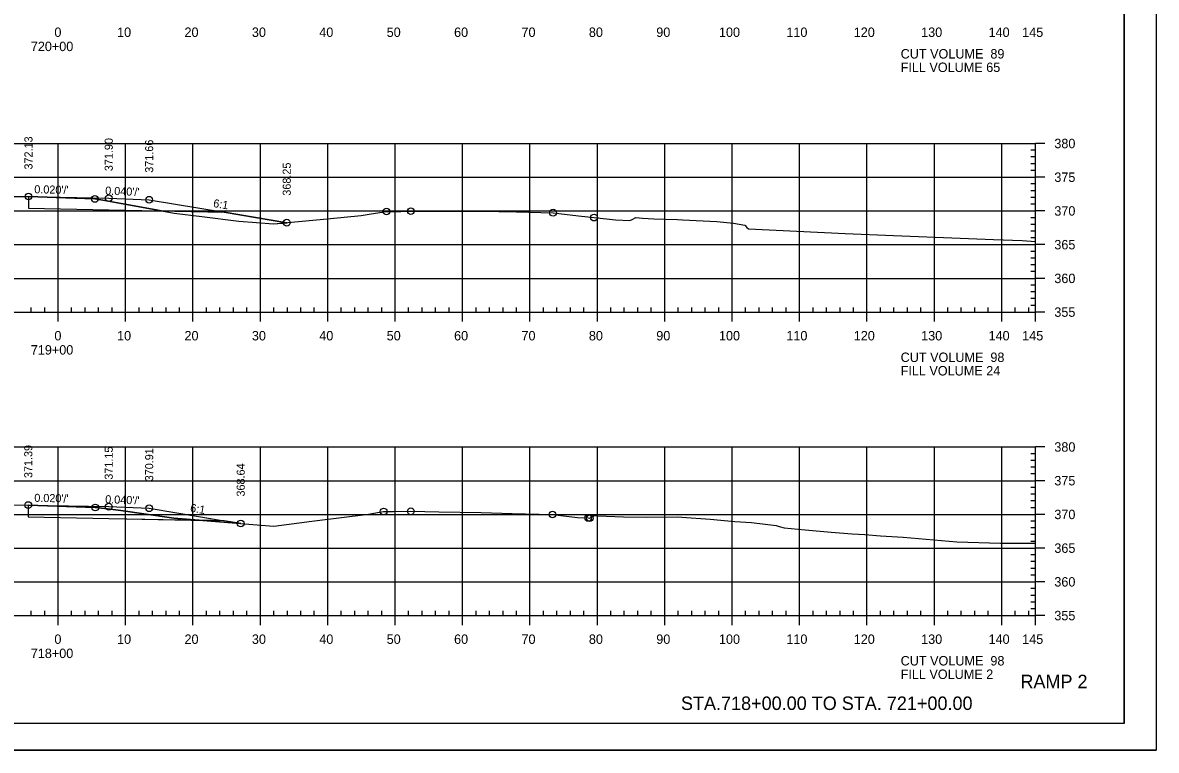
# Model space of a CAD drawing. Extents: x 1359801 to 1362404, y 372415 to 374228.
# Drawn here: x 1360582.3 to 1360750.5, y 373801.3 to 373909.2 of the extents above; entities that cross this region are included whole.
import ezdxf

# ---------------------------------------------------------------- set-up
doc = ezdxf.new("R2010")
doc.units = 0
for name, color, linetype in [('S_DRG_PT_SYM', 7, 'Continuous'), ('S_ELECTRIC_UTILITIES_ANNOT', 7, 'Continuous'), ('S_IRON_PIN', 7, 'Continuous'), ('S_MAILBOX', 7, 'Continuous'), ('S_PRIMARY_CTL', 7, 'Continuous'), ('S_SANITARY_SEWER', 7, 'Continuous'), ('S_SHOULDER', 7, 'Continuous'), ('S_SIGN', 7, 'Continuous'), ('S_UNDERGROUND_CABLE', 7, 'Continuous'), ('S_UTL_PT_SYM', 7, 'Continuous'), ('S_WATER_UTILITIES', 7, 'Continuous')]:
    doc.layers.add(name, color=color, linetype=linetype)

msp = doc.modelspace()

# ---------------------------------------------------------------- linework, layer by layer
at = {"layer": 'S_DRG_PT_SYM'}
for points in [[(1360562.75, 373883.43), (1360583.12, 373883.41), (1360590, 373883.16), (1360592.97, 373883.05), (1360594.16, 373882.86), (1360596.89, 373882.39), (1360602.09, 373881.44), (1360604.73, 373880.96), (1360608.85, 373880.44), (1360614.31, 373879.76), (1360616.95, 373879.58), (1360619.48, 373879.34), (1360627.45, 373880.1), (1360632.49, 373880.57), (1360633.97, 373880.82), (1360636.23, 373881.19), (1360638.35, 373881.21), (1360639.85, 373881.23), (1360644.17, 373881.23), (1360650.26, 373881.22), (1360655.52, 373881.13), (1360660.95, 373881.01), (1360664.75, 373880.52), (1360667.03, 373880.28), (1360670.21, 373879.93), (1360670.22, 373879.93), (1360670.23, 373879.93), (1360672.36, 373879.83), (1360672.69, 373880), (1360673.24, 373880.28), (1360674.22, 373880.19), (1360675.89, 373880.09), (1360679.44, 373879.98), (1360680.18, 373879.95), (1360685.24, 373879.71), (1360687.72, 373879.44), (1360689.4, 373879.18), (1360689.72, 373878.81), (1360689.97, 373878.64), (1360704.28, 373877.93), (1360711.45, 373877.62), (1360726.29, 373877.04), (1360730.55, 373876.87), (1360732.53, 373876.75)], [(1360571.39, 373837.76), (1360583.09, 373837.66), (1360585.96, 373837.56), (1360593.04, 373837.3), (1360594.45, 373837.14), (1360596.82, 373836.85), (1360604.36, 373835.75), (1360604.71, 373835.7), (1360605.3, 373835.65), (1360619.55, 373834.53), (1360625.17, 373835.26), (1360633.59, 373836.32), (1360634.91, 373836.57), (1360635.82, 373836.71), (1360637.3, 373836.72), (1360639.86, 373836.73), (1360644.01, 373836.65), (1360650.29, 373836.53), (1360654.89, 373836.41), (1360660.88, 373836.25), (1360664.56, 373835.82), (1360666.17, 373835.75), (1360666.41, 373835.72), (1360666.47, 373835.76), (1360667.05, 373836.1), (1360667.58, 373836.07), (1360671.41, 373835.92), (1360674.87, 373835.88), (1360679.4, 373835.89), (1360680.05, 373835.85), (1360684.29, 373835.58), (1360687.95, 373835.21), (1360690.4, 373835.05), (1360694.05, 373834.63), (1360694.52, 373834.48), (1360695.24, 373834.27), (1360698.34, 373833.98), (1360702.24, 373833.64), (1360705.35, 373833.38), (1360707.23, 373833.3), (1360709.53, 373833.09), (1360712.9, 373832.89), (1360720.86, 373832.18), (1360727.35, 373832), (1360732.53, 373832.02)]]:
    msp.add_lwpolyline(points, dxfattribs=at)
at = {"layer": 'S_ELECTRIC_UTILITIES_ANNOT'}
for p, q in [((1360603.09, 373881.26), (1360602.09, 373881.44)), ((1360612.14, 373881.08), (1360603.09, 373881.26)), ((1360603.09, 373881.26), (1360604.73, 373880.96)), ((1360621.44, 373879.53), (1360612.14, 373881.08)), ((1360608.47, 373835.4), (1360605.3, 373835.65)), ((1360612.14, 373835.33), (1360608.47, 373835.4)), ((1360608.47, 373835.4), (1360614.61, 373834.92)), ((1360614.61, 373834.92), (1360612.14, 373835.33))]:
    msp.add_line(p, q, dxfattribs=at)
for points in [[(1360602.09, 373881.44), (1360596.89, 373882.39), (1360594.16, 373882.86), (1360592.97, 373883.05), (1360590, 373883.16), (1360583.12, 373883.41)], [(1360583.12, 373883.41), (1360583.12, 373881.66), (1360595.03, 373881.42), (1360603.09, 373881.26)], [(1360604.73, 373880.96), (1360608.85, 373880.44), (1360614.31, 373879.76), (1360616.95, 373879.58), (1360619.48, 373879.34), (1360621.44, 373879.53)], [(1360605.3, 373835.65), (1360604.71, 373835.7), (1360604.36, 373835.75), (1360596.82, 373836.85), (1360594.45, 373837.14), (1360593.04, 373837.3), (1360585.96, 373837.56), (1360583.09, 373837.66)], [(1360583.09, 373837.66), (1360583.09, 373835.91), (1360595.03, 373835.67), (1360608.47, 373835.4)]]:
    msp.add_lwpolyline(points, dxfattribs=at)
at = {"layer": 'S_MAILBOX'}
for p, q in [((1360442.53, 373891.27), (1360732.53, 373891.27)), ((1360587.53, 373866.27), (1360587.53, 373891.27)), ((1360597.53, 373866.27), (1360597.53, 373891.27)), ((1360607.53, 373866.27), (1360607.53, 373891.27)), ((1360617.53, 373866.27), (1360617.53, 373891.27)), ((1360627.53, 373866.27), (1360627.53, 373891.27)), ((1360637.53, 373866.27), (1360637.53, 373891.27)), ((1360647.53, 373866.27), (1360647.53, 373891.27)), ((1360657.53, 373866.27), (1360657.53, 373891.27)), ((1360667.53, 373866.27), (1360667.53, 373891.27)), ((1360677.53, 373866.27), (1360677.53, 373891.27)), ((1360687.53, 373866.27), (1360687.53, 373891.27)), ((1360697.53, 373866.27), (1360697.53, 373891.27)), ((1360707.53, 373866.27), (1360707.53, 373891.27)), ((1360717.53, 373866.27), (1360717.53, 373891.27)), ((1360727.53, 373866.27), (1360727.53, 373891.27)), ((1360732.53, 373866.27), (1360732.53, 373891.27)), ((1360442.53, 373886.27), (1360732.53, 373886.27)), ((1360442.53, 373881.27), (1360732.53, 373881.27)), ((1360442.53, 373876.27), (1360732.53, 373876.27)), ((1360442.53, 373871.27), (1360732.53, 373871.27)), ((1360442.53, 373866.27), (1360732.53, 373866.27)), ((1360442.53, 373846.27), (1360732.53, 373846.27)), ((1360587.53, 373821.27), (1360587.53, 373846.27)), ((1360597.53, 373821.27), (1360597.53, 373846.27)), ((1360607.53, 373821.27), (1360607.53, 373846.27)), ((1360617.53, 373821.27), (1360617.53, 373846.27)), ((1360627.53, 373821.27), (1360627.53, 373846.27)), ((1360637.53, 373821.27), (1360637.53, 373846.27)), ((1360647.53, 373821.27), (1360647.53, 373846.27)), ((1360657.53, 373821.27), (1360657.53, 373846.27)), ((1360667.53, 373821.27), (1360667.53, 373846.27)), ((1360677.53, 373821.27), (1360677.53, 373846.27)), ((1360687.53, 373821.27), (1360687.53, 373846.27)), ((1360697.53, 373821.27), (1360697.53, 373846.27)), ((1360707.53, 373821.27), (1360707.53, 373846.27)), ((1360717.53, 373821.27), (1360717.53, 373846.27)), ((1360727.53, 373821.27), (1360727.53, 373846.27)), ((1360732.53, 373821.27), (1360732.53, 373846.27)), ((1360442.53, 373841.27), (1360732.53, 373841.27)), ((1360442.53, 373836.27), (1360732.53, 373836.27)), ((1360442.53, 373831.27), (1360732.53, 373831.27)), ((1360442.53, 373826.27), (1360732.53, 373826.27)), ((1360442.53, 373821.27), (1360732.53, 373821.27))]:
    msp.add_line(p, q, dxfattribs=at)
at = {"layer": 'S_SANITARY_SEWER'}
for points in [[(1360583.12, 373883.41), (1360595.03, 373883.17), (1360601.03, 373882.93), (1360612.14, 373881.08), (1360621.44, 373879.53)], [(1360583.09, 373837.66), (1360595.03, 373837.42), (1360601.03, 373837.18), (1360612.14, 373835.33), (1360614.61, 373834.92)]]:
    msp.add_lwpolyline(points, dxfattribs=at)
at = {"layer": 'S_SHOULDER'}
msp.add_line((1360417.13, 373801.3), (1360750.46, 373801.3), dxfattribs=at)
for points in [[(1360417.12, 374014.63), (1360750.46, 374014.63), (1360750.46, 373801.29), (1360417.12, 373801.29)], [(1360663.45, 374010.73), (1360663.45, 374000.85), (1360699.18, 374000.85), (1360699.18, 373997.93), (1360722.38, 373997.93), (1360722.38, 373973.6), (1360745.71, 373973.6), (1360745.71, 373805.27), (1360429.53, 373805.27), (1360429.53, 374010.73)]]:
    msp.add_lwpolyline(points, close=True, dxfattribs=at)
for centre in [(1360583.12, 373883.41), (1360592.97, 373883.05), (1360595.03, 373883.17), (1360601.03, 373882.93), (1360636.23, 373881.19), (1360639.85, 373881.23), (1360621.44, 373879.53), (1360660.95, 373881.01), (1360667.03, 373880.28), (1360583.09, 373837.66), (1360595.03, 373837.42), (1360593.04, 373837.3), (1360601.03, 373837.18), (1360635.82, 373836.71), (1360639.86, 373836.73), (1360660.88, 373836.25), (1360666.17, 373835.75), (1360614.61, 373834.92), (1360666.41, 373835.72)]:
    msp.add_circle(centre, 0.5, dxfattribs=at)
at = {"layer": 'S_UNDERGROUND_CABLE'}
for points in [[(1360583.12, 373883.41), (1360583.12, 373881.66), (1360583.12, 373881.66), (1360595.03, 373881.42), (1360612.14, 373881.08)], [(1360583.09, 373837.66), (1360583.09, 373835.91), (1360583.09, 373835.91), (1360595.03, 373835.67), (1360612.14, 373835.33)]]:
    msp.add_lwpolyline(points, dxfattribs=at)
at = {"layer": 'S_UTL_PT_SYM'}
for q in [(1360745.71, 374010.73), (1360429.53, 373805.27)]:
    msp.add_line((1360745.71, 373805.27), q, dxfattribs=at)
at = {"layer": 'S_WATER_UTILITIES'}
for p, q in [((1360732.53, 373890.27), (1360731.83, 373890.27)), ((1360732.53, 373866.27), (1360732.53, 373891.27)), ((1360733.93, 373891.27), (1360732.53, 373891.27)), ((1360732.53, 373889.27), (1360731.83, 373889.27)), ((1360732.53, 373888.27), (1360731.83, 373888.27)), ((1360732.53, 373887.27), (1360731.83, 373887.27)), ((1360732.53, 373885.27), (1360731.83, 373885.27)), ((1360733.93, 373886.27), (1360732.53, 373886.27)), ((1360732.53, 373884.27), (1360731.83, 373884.27)), ((1360732.53, 373883.27), (1360731.83, 373883.27)), ((1360732.53, 373882.27), (1360731.83, 373882.27)), ((1360732.53, 373880.27), (1360731.83, 373880.27)), ((1360733.93, 373881.27), (1360732.53, 373881.27)), ((1360732.53, 373879.27), (1360731.83, 373879.27)), ((1360732.53, 373878.27), (1360731.83, 373878.27)), ((1360732.53, 373877.27), (1360731.83, 373877.27)), ((1360732.53, 373875.27), (1360731.83, 373875.27)), ((1360733.93, 373876.27), (1360732.53, 373876.27)), ((1360732.53, 373874.27), (1360731.83, 373874.27)), ((1360732.53, 373873.27), (1360731.83, 373873.27)), ((1360732.53, 373872.27), (1360731.83, 373872.27)), ((1360732.53, 373870.27), (1360731.83, 373870.27)), ((1360733.93, 373871.27), (1360732.53, 373871.27)), ((1360732.53, 373869.27), (1360731.83, 373869.27)), ((1360732.53, 373868.27), (1360731.83, 373868.27)), ((1360583.53, 373866.27), (1360583.53, 373866.97)), ((1360585.53, 373866.27), (1360585.53, 373866.97)), ((1360589.53, 373866.27), (1360589.53, 373866.97)), ((1360591.53, 373866.27), (1360591.53, 373866.97)), ((1360593.53, 373866.27), (1360593.53, 373866.97)), ((1360595.53, 373866.27), (1360595.53, 373866.97)), ((1360599.53, 373866.27), (1360599.53, 373866.97)), ((1360601.53, 373866.27), (1360601.53, 373866.97)), ((1360603.53, 373866.27), (1360603.53, 373866.97)), ((1360605.53, 373866.27), (1360605.53, 373866.97)), ((1360609.53, 373866.27), (1360609.53, 373866.97)), ((1360611.53, 373866.27), (1360611.53, 373866.97)), ((1360613.53, 373866.27), (1360613.53, 373866.97)), ((1360615.53, 373866.27), (1360615.53, 373866.97)), ((1360619.53, 373866.27), (1360619.53, 373866.97)), ((1360621.53, 373866.27), (1360621.53, 373866.97)), ((1360623.53, 373866.27), (1360623.53, 373866.97)), ((1360625.53, 373866.27), (1360625.53, 373866.97)), ((1360629.53, 373866.27), (1360629.53, 373866.97)), ((1360631.53, 373866.27), (1360631.53, 373866.97)), ((1360633.53, 373866.27), (1360633.53, 373866.97)), ((1360635.53, 373866.27), (1360635.53, 373866.97)), ((1360639.53, 373866.27), (1360639.53, 373866.97)), ((1360641.53, 373866.27), (1360641.53, 373866.97)), ((1360643.53, 373866.27), (1360643.53, 373866.97)), ((1360645.53, 373866.27), (1360645.53, 373866.97)), ((1360649.53, 373866.27), (1360649.53, 373866.97)), ((1360651.53, 373866.27), (1360651.53, 373866.97)), ((1360653.53, 373866.27), (1360653.53, 373866.97)), ((1360655.53, 373866.27), (1360655.53, 373866.97)), ((1360659.53, 373866.27), (1360659.53, 373866.97)), ((1360661.53, 373866.27), (1360661.53, 373866.97)), ((1360663.53, 373866.27), (1360663.53, 373866.97)), ((1360665.53, 373866.27), (1360665.53, 373866.97)), ((1360669.53, 373866.27), (1360669.53, 373866.97)), ((1360671.53, 373866.27), (1360671.53, 373866.97)), ((1360673.53, 373866.27), (1360673.53, 373866.97)), ((1360675.53, 373866.27), (1360675.53, 373866.97)), ((1360679.53, 373866.27), (1360679.53, 373866.97)), ((1360681.53, 373866.27), (1360681.53, 373866.97)), ((1360683.53, 373866.27), (1360683.53, 373866.97)), ((1360685.53, 373866.27), (1360685.53, 373866.97)), ((1360689.53, 373866.27), (1360689.53, 373866.97)), ((1360691.53, 373866.27), (1360691.53, 373866.97)), ((1360693.53, 373866.27), (1360693.53, 373866.97)), ((1360695.53, 373866.27), (1360695.53, 373866.97)), ((1360699.53, 373866.27), (1360699.53, 373866.97)), ((1360701.53, 373866.27), (1360701.53, 373866.97)), ((1360703.53, 373866.27), (1360703.53, 373866.97)), ((1360705.53, 373866.27), (1360705.53, 373866.97)), ((1360709.53, 373866.27), (1360709.53, 373866.97)), ((1360711.53, 373866.27), (1360711.53, 373866.97)), ((1360713.53, 373866.27), (1360713.53, 373866.97)), ((1360715.53, 373866.27), (1360715.53, 373866.97)), ((1360719.53, 373866.27), (1360719.53, 373866.97)), ((1360721.53, 373866.27), (1360721.53, 373866.97)), ((1360723.53, 373866.27), (1360723.53, 373866.97)), ((1360725.53, 373866.27), (1360725.53, 373866.97)), ((1360729.53, 373866.27), (1360729.53, 373866.97)), ((1360731.53, 373866.27), (1360731.53, 373866.97)), ((1360732.53, 373867.27), (1360731.83, 373867.27)), ((1360442.53, 373866.27), (1360732.53, 373866.27)), ((1360587.53, 373864.87), (1360587.53, 373866.27)), ((1360597.53, 373864.87), (1360597.53, 373866.27)), ((1360607.53, 373864.87), (1360607.53, 373866.27)), ((1360617.53, 373864.87), (1360617.53, 373866.27)), ((1360627.53, 373864.87), (1360627.53, 373866.27)), ((1360637.53, 373864.87), (1360637.53, 373866.27)), ((1360647.53, 373864.87), (1360647.53, 373866.27)), ((1360657.53, 373864.87), (1360657.53, 373866.27)), ((1360667.53, 373864.87), (1360667.53, 373866.27)), ((1360677.53, 373864.87), (1360677.53, 373866.27)), ((1360687.53, 373864.87), (1360687.53, 373866.27)), ((1360697.53, 373864.87), (1360697.53, 373866.27)), ((1360707.53, 373864.87), (1360707.53, 373866.27)), ((1360717.53, 373864.87), (1360717.53, 373866.27)), ((1360727.53, 373864.87), (1360727.53, 373866.27)), ((1360732.53, 373864.87), (1360732.53, 373866.27)), ((1360733.93, 373866.27), (1360732.53, 373866.27)), ((1360732.53, 373845.27), (1360731.83, 373845.27)), ((1360732.53, 373821.27), (1360732.53, 373846.27)), ((1360733.93, 373846.27), (1360732.53, 373846.27)), ((1360732.53, 373844.27), (1360731.83, 373844.27)), ((1360732.53, 373843.27), (1360731.83, 373843.27)), ((1360732.53, 373842.27), (1360731.83, 373842.27)), ((1360732.53, 373840.27), (1360731.83, 373840.27)), ((1360733.93, 373841.27), (1360732.53, 373841.27)), ((1360732.53, 373839.27), (1360731.83, 373839.27)), ((1360732.53, 373838.27), (1360731.83, 373838.27)), ((1360732.53, 373837.27), (1360731.83, 373837.27)), ((1360733.93, 373836.27), (1360732.53, 373836.27)), ((1360732.53, 373835.27), (1360731.83, 373835.27)), ((1360732.53, 373834.27), (1360731.83, 373834.27)), ((1360732.53, 373833.27), (1360731.83, 373833.27)), ((1360732.53, 373832.27), (1360731.83, 373832.27)), ((1360733.93, 373831.27), (1360732.53, 373831.27)), ((1360732.53, 373830.27), (1360731.83, 373830.27)), ((1360732.53, 373829.27), (1360731.83, 373829.27)), ((1360732.53, 373828.27), (1360731.83, 373828.27)), ((1360732.53, 373827.27), (1360731.83, 373827.27)), ((1360733.93, 373826.27), (1360732.53, 373826.27)), ((1360732.53, 373825.27), (1360731.83, 373825.27)), ((1360732.53, 373824.27), (1360731.83, 373824.27)), ((1360732.53, 373823.27), (1360731.83, 373823.27)), ((1360442.53, 373821.27), (1360732.53, 373821.27)), ((1360583.53, 373821.27), (1360583.53, 373821.97)), ((1360585.53, 373821.27), (1360585.53, 373821.97)), ((1360587.53, 373819.87), (1360587.53, 373821.27)), ((1360589.53, 373821.27), (1360589.53, 373821.97)), ((1360591.53, 373821.27), (1360591.53, 373821.97)), ((1360593.53, 373821.27), (1360593.53, 373821.97)), ((1360595.53, 373821.27), (1360595.53, 373821.97)), ((1360597.53, 373819.87), (1360597.53, 373821.27)), ((1360599.53, 373821.27), (1360599.53, 373821.97)), ((1360601.53, 373821.27), (1360601.53, 373821.97)), ((1360603.53, 373821.27), (1360603.53, 373821.97)), ((1360605.53, 373821.27), (1360605.53, 373821.97)), ((1360607.53, 373819.87), (1360607.53, 373821.27)), ((1360609.53, 373821.27), (1360609.53, 373821.97)), ((1360611.53, 373821.27), (1360611.53, 373821.97)), ((1360613.53, 373821.27), (1360613.53, 373821.97)), ((1360615.53, 373821.27), (1360615.53, 373821.97)), ((1360617.53, 373819.87), (1360617.53, 373821.27)), ((1360619.53, 373821.27), (1360619.53, 373821.97)), ((1360621.53, 373821.27), (1360621.53, 373821.97)), ((1360623.53, 373821.27), (1360623.53, 373821.97)), ((1360625.53, 373821.27), (1360625.53, 373821.97)), ((1360627.53, 373819.87), (1360627.53, 373821.27)), ((1360629.53, 373821.27), (1360629.53, 373821.97)), ((1360631.53, 373821.27), (1360631.53, 373821.97)), ((1360633.53, 373821.27), (1360633.53, 373821.97)), ((1360635.53, 373821.27), (1360635.53, 373821.97)), ((1360637.53, 373819.87), (1360637.53, 373821.27)), ((1360639.53, 373821.27), (1360639.53, 373821.97)), ((1360641.53, 373821.27), (1360641.53, 373821.97)), ((1360643.53, 373821.27), (1360643.53, 373821.97)), ((1360645.53, 373821.27), (1360645.53, 373821.97)), ((1360647.53, 373819.87), (1360647.53, 373821.27)), ((1360649.53, 373821.27), (1360649.53, 373821.97)), ((1360651.53, 373821.27), (1360651.53, 373821.97)), ((1360653.53, 373821.27), (1360653.53, 373821.97)), ((1360655.53, 373821.27), (1360655.53, 373821.97)), ((1360657.53, 373819.87), (1360657.53, 373821.27)), ((1360659.53, 373821.27), (1360659.53, 373821.97)), ((1360661.53, 373821.27), (1360661.53, 373821.97)), ((1360663.53, 373821.27), (1360663.53, 373821.97)), ((1360665.53, 373821.27), (1360665.53, 373821.97)), ((1360667.53, 373819.87), (1360667.53, 373821.27)), ((1360669.53, 373821.27), (1360669.53, 373821.97)), ((1360671.53, 373821.27), (1360671.53, 373821.97)), ((1360673.53, 373821.27), (1360673.53, 373821.97)), ((1360675.53, 373821.27), (1360675.53, 373821.97)), ((1360677.53, 373819.87), (1360677.53, 373821.27)), ((1360679.53, 373821.27), (1360679.53, 373821.97)), ((1360681.53, 373821.27), (1360681.53, 373821.97)), ((1360683.53, 373821.27), (1360683.53, 373821.97)), ((1360685.53, 373821.27), (1360685.53, 373821.97)), ((1360687.53, 373819.87), (1360687.53, 373821.27)), ((1360689.53, 373821.27), (1360689.53, 373821.97)), ((1360691.53, 373821.27), (1360691.53, 373821.97)), ((1360693.53, 373821.27), (1360693.53, 373821.97)), ((1360695.53, 373821.27), (1360695.53, 373821.97)), ((1360697.53, 373819.87), (1360697.53, 373821.27)), ((1360699.53, 373821.27), (1360699.53, 373821.97)), ((1360701.53, 373821.27), (1360701.53, 373821.97)), ((1360703.53, 373821.27), (1360703.53, 373821.97)), ((1360705.53, 373821.27), (1360705.53, 373821.97)), ((1360707.53, 373819.87), (1360707.53, 373821.27)), ((1360709.53, 373821.27), (1360709.53, 373821.97)), ((1360711.53, 373821.27), (1360711.53, 373821.97)), ((1360713.53, 373821.27), (1360713.53, 373821.97)), ((1360715.53, 373821.27), (1360715.53, 373821.97)), ((1360717.53, 373819.87), (1360717.53, 373821.27)), ((1360719.53, 373821.27), (1360719.53, 373821.97)), ((1360721.53, 373821.27), (1360721.53, 373821.97)), ((1360723.53, 373821.27), (1360723.53, 373821.97)), ((1360725.53, 373821.27), (1360725.53, 373821.97)), ((1360727.53, 373819.87), (1360727.53, 373821.27)), ((1360729.53, 373821.27), (1360729.53, 373821.97)), ((1360731.53, 373821.27), (1360731.53, 373821.97)), ((1360732.53, 373822.27), (1360731.83, 373822.27)), ((1360732.53, 373819.87), (1360732.53, 373821.27)), ((1360733.93, 373821.27), (1360732.53, 373821.27))]:
    msp.add_line(p, q, dxfattribs=at)

# ---------------------------------------------------------------- texts
at = {"layer": 'S_IRON_PIN'}
for s, rotation, p in [('372.13', 90, (1360583.72, 373887.41)), ('371.90', 90, (1360595.63, 373887.17)), ('371.66', 90, (1360601.63, 373886.93)), ('368.25', 90, (1360622.04, 373883.53)), ("0.020'/'", 358.8542, (1360583.98, 373883.89)), ("0.040'/'", 357.7094, (1360594.49, 373883.69)), ('6:1', 350.5377, (1360610.47, 373881.86)), ('371.39', 90, (1360583.69, 373841.66)), ('371.15', 90, (1360595.63, 373841.42)), ('370.91', 90, (1360601.63, 373841.18)), ('368.64', 90, (1360615.21, 373838.92)), ("0.020'/'", 358.8542, (1360583.98, 373838.14)), ("0.040'/'", 357.7094, (1360594.49, 373837.94)), ('6:1', 350.5377, (1360607.05, 373836.68))]:
    msp.add_text(s, height=1.2, rotation=rotation, dxfattribs=at).set_placement(p)
at = {"layer": 'S_PRIMARY_CTL'}
for s, p in [('0', (1360586.97, 373907.07)), ('10', (1360596.27, 373907.07)), ('20', (1360606.27, 373907.07)), ('30', (1360616.27, 373907.07)), ('40', (1360626.27, 373907.07)), ('50', (1360636.27, 373907.07)), ('60', (1360646.27, 373907.07)), ('70', (1360656.27, 373907.07)), ('80', (1360666.27, 373907.07)), ('90', (1360676.27, 373907.07)), ('100', (1360685.57, 373907.07)), ('110', (1360695.57, 373907.07)), ('120', (1360705.57, 373907.07)), ('130', (1360715.57, 373907.07)), ('140', (1360725.57, 373907.07)), ('145', (1360730.56, 373907.07)), ('720+00', (1360583.47, 373904.97)), ('CUT VOLUME  89', (1360712.53, 373903.87)), ('FILL VOLUME 65', (1360712.53, 373901.87)), ('380', (1360735.33, 373890.57)), ('375', (1360735.33, 373885.57)), ('370', (1360735.33, 373880.57)), ('365', (1360735.33, 373875.57)), ('360', (1360735.33, 373870.57)), ('355', (1360735.33, 373865.57)), ('0', (1360586.97, 373862.07)), ('10', (1360596.27, 373862.07)), ('20', (1360606.27, 373862.07)), ('30', (1360616.27, 373862.07)), ('40', (1360626.27, 373862.07)), ('50', (1360636.27, 373862.07)), ('60', (1360646.27, 373862.07)), ('70', (1360656.27, 373862.07)), ('80', (1360666.27, 373862.07)), ('90', (1360676.27, 373862.07)), ('100', (1360685.57, 373862.07)), ('110', (1360695.57, 373862.07)), ('120', (1360705.57, 373862.07)), ('130', (1360715.57, 373862.07)), ('140', (1360725.57, 373862.07)), ('145', (1360730.56, 373862.07)), ('719+00', (1360583.47, 373859.97)), ('CUT VOLUME  98', (1360712.53, 373858.87)), ('FILL VOLUME 24', (1360712.53, 373856.87)), ('380', (1360735.33, 373845.57)), ('375', (1360735.33, 373840.57)), ('370', (1360735.33, 373835.57)), ('365', (1360735.33, 373830.57)), ('360', (1360735.33, 373825.57)), ('355', (1360735.33, 373820.57)), ('0', (1360586.97, 373817.07)), ('10', (1360596.27, 373817.07)), ('20', (1360606.27, 373817.07)), ('30', (1360616.27, 373817.07)), ('40', (1360626.27, 373817.07)), ('50', (1360636.27, 373817.07)), ('60', (1360646.27, 373817.07)), ('70', (1360656.27, 373817.07)), ('80', (1360666.27, 373817.07)), ('90', (1360676.27, 373817.07)), ('100', (1360685.57, 373817.07)), ('110', (1360695.57, 373817.07)), ('120', (1360705.57, 373817.07)), ('130', (1360715.57, 373817.07)), ('140', (1360725.57, 373817.07)), ('145', (1360730.56, 373817.07)), ('718+00', (1360583.47, 373814.97)), ('CUT VOLUME  98', (1360712.53, 373813.87)), ('FILL VOLUME 2', (1360712.53, 373811.87))]:
    msp.add_text(s, height=1.4, dxfattribs=at).set_placement(p)
at = {"layer": 'S_SHOULDER'}
for p in [(1360583.08, 373883.36), (1360583.05, 373837.61)]:
    msp.add_text('+', height=0.1, dxfattribs=at).set_placement(p)
at = {"layer": 'S_SIGN'}
for s, p in [('RAMP 2', (1360730.3, 373810.5)), ('STA.718+00.00 TO STA. 721+00.00', (1360679.93, 373807.27))]:
    msp.add_text(s, height=2, dxfattribs=at).set_placement(p)

doc.saveas('drawing.dxf')
